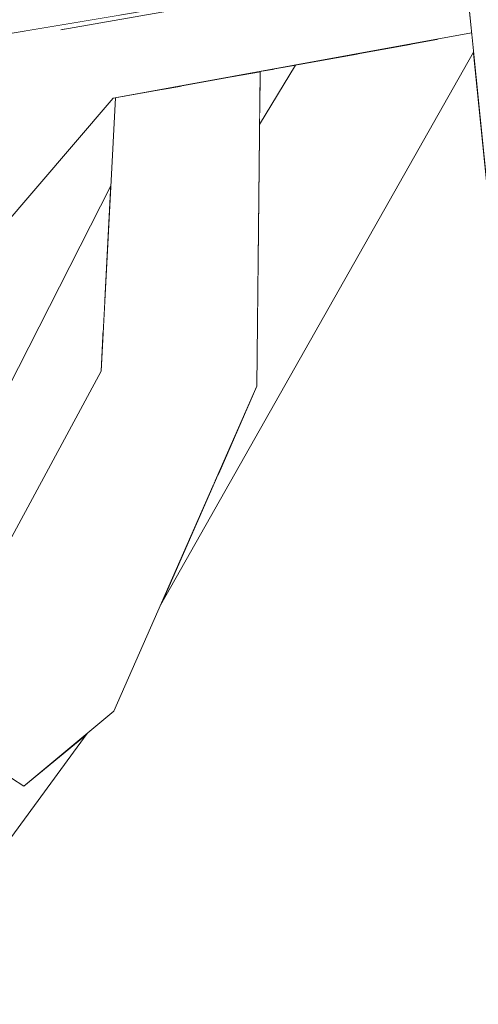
# Model space of a CAD drawing. Extents: x -289599 to -184549, y 66678 to 295474.
# Tile 534 of 656: x -250613 to -250588, y 72163 to 72217. Entities that reach past the tile are written whole.
import ezdxf

# ---------------------------------------------------------------- set-up
doc = ezdxf.new("R2010")
doc.units = 0
doc.header["$MEASUREMENT"] = 0
doc.linetypes.add('Wipeout_Contour', pattern=[1000, 0, -1000])
doc.layers.add('arch drzewa', color=8, linetype='Continuous')
doc.layers.add('Model drzwi', color=8, linetype='Continuous')
doc.layers.add('arch drzewa_Nr_Pióra__4', color=8, linetype='Continuous', lineweight=9)

msp = doc.modelspace()

# ---------------------------------------------------------------- wipeouts: each hides what was drawn before it
at = {"color": 254, "linetype": 'Wipeout_Contour', "lineweight": 0, "ltscale": 1278882.249622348}
msp.add_wipeout([(-250626.954, 72214.693), (-250625.546, 72205.451), (-250615.604, 72216.022), (-250607.494, 72217.389), (-250607.38, 72219.561)], dxfattribs=at).dxf.layer = 'Model drzwi'

# ---------------------------------------------------------------- next in the draw order: wipeouts: each hides what was drawn before it
at = {"color": 254, "linetype": 'Wipeout_Contour', "lineweight": 0, "ltscale": 1278847.986992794}
msp.add_wipeout([(-250622.997, 72195.189), (-250618.164, 72188.05), (-250607.986, 72208.036), (-250607.732, 72212.86), (-250607.853, 72212.838)], dxfattribs=at).dxf.layer = 'Model drzwi'

# ---------------------------------------------------------------- next in the draw order: wipeouts: each hides what was drawn before it
at = {"color": 254, "linetype": 'Wipeout_Contour', "lineweight": 0, "ltscale": 5882144.200938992}
msp.add_wipeout([(-250609.281, 72178.045), (-250620.754, 72162.414), (-250616.79, 72142.072), (-250616.042, 72140.409), (-250616.435, 72140.253), (-250615.156, 72133.687), (-250614.154, 72129.041), (-250614.607, 72125.756), (-250603.929, 72139.593), (-250601.152, 72150.231), (-250600.949, 72157.762), (-250599.458, 72157.868), (-250599.168, 72157.828), (-250597.832, 72162.947), (-250593.605, 72162.186), (-250596.549, 72149.156), (-250587.307, 72161.131), (-250576.786, 72178.89), (-250576.873, 72178.953), (-250586.351, 72197.894), (-250588.108, 72215.358), (-250605.264, 72185.069), (-250607.814, 72179.267)], dxfattribs=at).dxf.layer = 'Model drzwi'

# ---------------------------------------------------------------- next in the draw order: wipeouts: each hides what was drawn before it
at = {"color": 254, "linetype": 'Wipeout_Contour', "lineweight": 0, "ltscale": 767244.446854}
msp.add_wipeout([(-250588.343, 72227.422), (-250583.034, 72194.421), (-250587.582, 72227.846)], dxfattribs=at).dxf.layer = 'arch drzewa'
at = {"color": 254, "linetype": 'Wipeout_Contour', "lineweight": 0, "ltscale": 1278875.053284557}
msp.add_wipeout([(-250626.851, 72193.637), (-250626.58, 72192.307), (-250626.375, 72191.253), (-250607.853, 72212.838), (-250610.72, 72216.579)], dxfattribs=at).dxf.layer = 'arch drzewa'
at = {"color": 254, "linetype": 'Wipeout_Contour', "lineweight": 0, "ltscale": 1790066.457022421}
msp.add_wipeout([(-250607.097, 72121.653), (-250567.045, 72176.924), (-250567.044, 72176.938), (-250570.279, 72177.563), (-250572.47, 72178.953), (-250571.234, 72181.245), (-250571.574, 72181.518)], dxfattribs=at).dxf.layer = 'arch drzewa'

# ---------------------------------------------------------------- next in the draw order: wipeouts: each hides what was drawn before it
at = {"color": 254, "linetype": 'Wipeout_Contour', "lineweight": 0, "ltscale": 1022988.032303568}
msp.add_wipeout([(-250588.343, 72227.422), (-250589.27, 72226.905), (-250586.351, 72197.894), (-250583.034, 72194.421)], dxfattribs=at).dxf.layer = 'arch drzewa'
at = {"color": 254, "linetype": 'Wipeout_Contour', "lineweight": 0, "ltscale": 767331.835557}
msp.add_wipeout([(-250610.72, 72216.579), (-250627.581, 72197.222), (-250626.851, 72193.637)], dxfattribs=at).dxf.layer = 'arch drzewa'
at = {"color": 254, "linetype": 'Wipeout_Contour', "lineweight": 0, "ltscale": 1022953.622900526}
msp.add_wipeout([(-250614.687, 72125.653), (-250615.175, 72121.87), (-250607.097, 72121.653), (-250571.574, 72181.518)], dxfattribs=at).dxf.layer = 'arch drzewa'

# ---------------------------------------------------------------- next in the draw order: wipeouts: each hides what was drawn before it
at = {"color": 254, "linetype": 'Wipeout_Contour', "lineweight": 0, "ltscale": 767268.6095}
msp.add_wipeout([(-250607.853, 72212.838), (-250588.214, 72216.41), (-250588.373, 72217.99)], dxfattribs=at).dxf.layer = 'arch drzewa'
at = {"color": 254, "linetype": 'Wipeout_Contour', "lineweight": 0, "ltscale": 1023110.8836294}
msp.add_wipeout([(-250615.604, 72216.022), (-250628.004, 72199.297), (-250627.581, 72197.222), (-250610.72, 72216.579)], dxfattribs=at).dxf.layer = 'arch drzewa'
at = {"color": 254, "linetype": 'Wipeout_Contour', "lineweight": 0, "ltscale": 1534570.942769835}
msp.add_wipeout([(-250621.284, 72165.132), (-250620.754, 72162.414), (-250609.281, 72178.045), (-250612.747, 72175.157), (-250613.427, 72175.588), (-250613.311, 72176.877)], dxfattribs=at).dxf.layer = 'arch drzewa'
at = {"color": 254, "linetype": 'Wipeout_Contour', "lineweight": 0, "ltscale": 1278603.646487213}
msp.add_wipeout([(-250606.096, 72119.357), (-250563.02, 72178.045), (-250566.485, 72175.157), (-250567.165, 72175.588), (-250567.05, 72176.877)], dxfattribs=at).dxf.layer = 'arch drzewa'

# ---------------------------------------------------------------- next in the draw order: wipeouts: each hides what was drawn before it
at = {"color": 254, "linetype": 'Wipeout_Contour', "lineweight": 0, "ltscale": 1023041.297986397}
msp.add_wipeout([(-250610.72, 72216.579), (-250607.853, 72212.838), (-250588.373, 72217.99), (-250588.622, 72220.467)], dxfattribs=at).dxf.layer = 'arch drzewa'
at = {"color": 254, "linetype": 'Wipeout_Contour', "lineweight": 0, "ltscale": 1023060.956666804}
msp.add_wipeout([(-250615.78, 72184.929), (-250614.708, 72186.707), (-250608.405, 72200.073), (-250608.309, 72201.904)], dxfattribs=at).dxf.layer = 'arch drzewa'
at = {"color": 254, "linetype": 'Wipeout_Contour', "lineweight": 0, "ltscale": 1022910.242315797}
msp.add_wipeout([(-250567.036, 72176.936), (-250607.097, 72121.653), (-250606.096, 72119.357), (-250567.05, 72176.877)], dxfattribs=at).dxf.layer = 'arch drzewa'

# ---------------------------------------------------------------- next in the draw order: wipeouts: each hides what was drawn before it
at = {"color": 254, "linetype": 'Wipeout_Contour', "lineweight": 0, "ltscale": 1023050.745780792}
msp.add_wipeout([(-250615.604, 72216.022), (-250610.72, 72216.579), (-250588.622, 72220.467), (-250588.633, 72220.57)], dxfattribs=at).dxf.layer = 'arch drzewa'
at = {"color": 254, "linetype": 'Wipeout_Contour', "lineweight": 0, "ltscale": 1278832.761761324}
msp.add_wipeout([(-250607.986, 72208.036), (-250618.164, 72188.05), (-250615.908, 72184.718), (-250615.78, 72184.929), (-250608.309, 72201.904)], dxfattribs=at).dxf.layer = 'arch drzewa'

# ---------------------------------------------------------------- next in the draw order: wipeouts: each hides what was drawn before it
at = {"color": 254, "linetype": 'Wipeout_Contour', "lineweight": 0, "ltscale": 1023104.516072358}
msp.add_wipeout([(-250599.61, 72225.524), (-250631.014, 72214.078), (-250630.938, 72213.703), (-250598.47, 72221.777)], dxfattribs=at).dxf.layer = 'arch drzewa'
at = {"color": 254, "linetype": 'Wipeout_Contour', "lineweight": 0, "ltscale": 1023058.886988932}
msp.add_wipeout([(-250614.708, 72186.707), (-250613.211, 72189.191), (-250608.52, 72197.894), (-250608.405, 72200.073)], dxfattribs=at).dxf.layer = 'arch drzewa'

# ---------------------------------------------------------------- next in the draw order: wipeouts: each hides what was drawn before it
at = {"color": 254, "linetype": 'Wipeout_Contour', "lineweight": 0, "ltscale": 767344.75115}
msp.add_wipeout([(-250631.747, 72217.677), (-250631.014, 72214.078), (-250599.61, 72225.524)], dxfattribs=at).dxf.layer = 'arch drzewa'

# ---------------------------------------------------------------- next in the draw order: linework, layer by layer
at = {"layer": 'arch drzewa_Nr_Pióra__4', "linetype": 'Continuous'}
msp.add_line((-250610.72, 72216.579), (-250610.548, 72216.609), dxfattribs=at)

# ---------------------------------------------------------------- next in the draw order: wipeouts: each hides what was drawn before it
at = {"color": 254, "linetype": 'Wipeout_Contour', "lineweight": 0, "ltscale": 1023036.893303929}
msp.add_wipeout([(-250599.834, 72211.389), (-250597.865, 72214.655), (-250599.037, 72214.441), (-250599.823, 72212.329)], dxfattribs=at).dxf.layer = 'arch drzewa'

# ---------------------------------------------------------------- next in the draw order: wipeouts: each hides what was drawn before it
at = {"color": 254, "linetype": 'Wipeout_Contour', "lineweight": 0, "ltscale": 767279.36098}
msp.add_wipeout([(-250599.823, 72212.329), (-250599.037, 72214.441), (-250599.802, 72214.302)], dxfattribs=at).dxf.layer = 'arch drzewa'

# ---------------------------------------------------------------- next in the draw order: wipeouts: each hides what was drawn before it
at = {"color": 254, "linetype": 'Wipeout_Contour', "lineweight": 0, "ltscale": 1023021.567938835}
msp.add_wipeout([(-250599.915, 72204.017), (-250599.951, 72200.676), (-250591.505, 72215.812), (-250594.404, 72215.284)], dxfattribs=at).dxf.layer = 'arch drzewa'

# ---------------------------------------------------------------- next in the draw order: wipeouts: each hides what was drawn before it
at = {"color": 254, "linetype": 'Wipeout_Contour', "lineweight": 0, "ltscale": 1023030.344829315}
msp.add_wipeout([(-250599.834, 72211.389), (-250599.915, 72204.017), (-250594.404, 72215.284), (-250597.865, 72214.655)], dxfattribs=at).dxf.layer = 'arch drzewa'

# ---------------------------------------------------------------- next in the draw order: wipeouts: each hides what was drawn before it
at = {"color": 254, "linetype": 'Wipeout_Contour', "lineweight": 0, "ltscale": 1278763.935423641}
msp.add_wipeout([(-250602.409, 72191.565), (-250605.264, 72185.069), (-250588.108, 72215.358), (-250588.214, 72216.41), (-250590.044, 72216.077)], dxfattribs=at).dxf.layer = 'arch drzewa'

# ---------------------------------------------------------------- next in the draw order: linework, layer by layer
at = {"layer": 'arch drzewa_Nr_Pióra__4', "linetype": 'Continuous'}
for p, q in [((-250586.351, 72197.894), (-250589.27, 72226.905)), ((-250610.72, 72216.579), (-250588.622, 72220.467))]:
    msp.add_line(p, q, dxfattribs=at)

# ---------------------------------------------------------------- next in the draw order: wipeouts: each hides what was drawn before it
at = {"color": 254, "linetype": 'Wipeout_Contour', "lineweight": 0, "ltscale": 1278771.368120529}
msp.add_wipeout([(-250602.409, 72191.565), (-250590.044, 72216.077), (-250591.505, 72215.812), (-250599.951, 72200.676), (-250599.991, 72197.065)], dxfattribs=at).dxf.layer = 'arch drzewa'
at = {"color": 254, "linetype": 'Wipeout_Contour', "lineweight": 0, "ltscale": 767282.713026}
msp.add_wipeout([(-250608.52, 72197.894), (-250612.747, 72175.157), (-250604.59, 72194.421)], dxfattribs=at).dxf.layer = 'arch drzewa'

# ---------------------------------------------------------------- next in the draw order: linework, layer by layer
at = {"layer": 'arch drzewa_Nr_Pióra__4', "linetype": 'Continuous'}
msp.add_line((-250615.604, 72216.022), (-250588.633, 72220.57), dxfattribs=at)

# ---------------------------------------------------------------- next in the draw order: wipeouts: each hides what was drawn before it
at = {"color": 254, "linetype": 'Wipeout_Contour', "lineweight": 0, "ltscale": 2301862.251640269}
msp.add_wipeout([(-250608.52, 72197.894), (-250618.732, 72178.953), (-250616.54, 72177.563), (-250613.306, 72176.938), (-250613.307, 72176.924), (-250613.298, 72176.936), (-250613.311, 72176.877), (-250613.427, 72175.588), (-250612.747, 72175.157)], dxfattribs=at).dxf.layer = 'arch drzewa'
at = {"color": 254, "linetype": 'Wipeout_Contour', "lineweight": 0, "ltscale": 767270.843515}
msp.add_wipeout([(-250604.59, 72194.421), (-250607.814, 72179.267), (-250599.991, 72197.065)], dxfattribs=at).dxf.layer = 'arch drzewa'

# ---------------------------------------------------------------- next in the draw order: wipeouts: each hides what was drawn before it
at = {"color": 254, "linetype": 'Wipeout_Contour', "lineweight": 0, "ltscale": 767277.571019}
msp.add_wipeout([(-250599.802, 72214.302), (-250601.264, 72214.036), (-250599.991, 72197.065)], dxfattribs=at).dxf.layer = 'arch drzewa'
at = {"color": 254, "linetype": 'Wipeout_Contour', "lineweight": 0, "ltscale": 767276.12536}
msp.add_wipeout([(-250604.59, 72194.421), (-250612.747, 72175.157), (-250607.814, 72179.267)], dxfattribs=at).dxf.layer = 'arch drzewa'

# ---------------------------------------------------------------- next in the draw order: linework, layer by layer
at = {"layer": 'arch drzewa_Nr_Pióra__4', "linetype": 'Continuous'}
for p, q in [((-250607.814, 72179.267), (-250612.747, 72175.157)), ((-250620.754, 72162.414), (-250609.281, 72178.045)), ((-250612.747, 72175.157), (-250613.431, 72175.591))]:
    msp.add_line(p, q, dxfattribs=at)

# ---------------------------------------------------------------- next in the draw order: wipeouts: each hides what was drawn before it
at = {"color": 254, "linetype": 'Wipeout_Contour', "lineweight": 0, "ltscale": 767288.171882}
msp.add_wipeout([(-250604.12, 72213.517), (-250605.175, 72213.325), (-250604.59, 72194.421)], dxfattribs=at).dxf.layer = 'arch drzewa'

# ---------------------------------------------------------------- next in the draw order: wipeouts: each hides what was drawn before it
at = {"color": 254, "linetype": 'Wipeout_Contour', "lineweight": 0, "ltscale": 1023054.784171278}
msp.add_wipeout([(-250607.732, 72212.86), (-250608.52, 72197.894), (-250604.59, 72194.421), (-250605.175, 72213.325)], dxfattribs=at).dxf.layer = 'arch drzewa'

# ---------------------------------------------------------------- next in the draw order: linework, layer by layer
at = {"layer": 'arch drzewa_Nr_Pióra__4', "linetype": 'Continuous'}
for p, q in [((-250626.375, 72191.253), (-250607.853, 72212.838)), ((-250608.52, 72197.894), (-250607.732, 72212.86)), ((-250618.164, 72188.05), (-250607.986, 72208.036)), ((-250618.732, 72178.953), (-250608.52, 72197.894))]:
    msp.add_line(p, q, dxfattribs=at)

# ---------------------------------------------------------------- next in the draw order: wipeouts: each hides what was drawn before it
at = {"color": 254, "linetype": 'Wipeout_Contour', "lineweight": 0, "ltscale": 1023039.46832694}
msp.add_wipeout([(-250604.59, 72194.421), (-250599.991, 72197.065), (-250601.264, 72214.036), (-250604.12, 72213.517)], dxfattribs=at).dxf.layer = 'arch drzewa'

# ---------------------------------------------------------------- next in the draw order: linework, layer by layer
at = {"layer": 'arch drzewa_Nr_Pióra__4', "linetype": 'Continuous'}
for p, q in [((-250607.853, 72212.838), (-250588.214, 72216.41)), ((-250605.264, 72185.069), (-250588.108, 72215.358)), ((-250599.834, 72211.389), (-250597.865, 72214.655)), ((-250599.991, 72197.065), (-250599.802, 72214.302)), ((-250607.814, 72179.267), (-250599.991, 72197.065))]:
    msp.add_line(p, q, dxfattribs=at)

doc.saveas('drawing.dxf')
